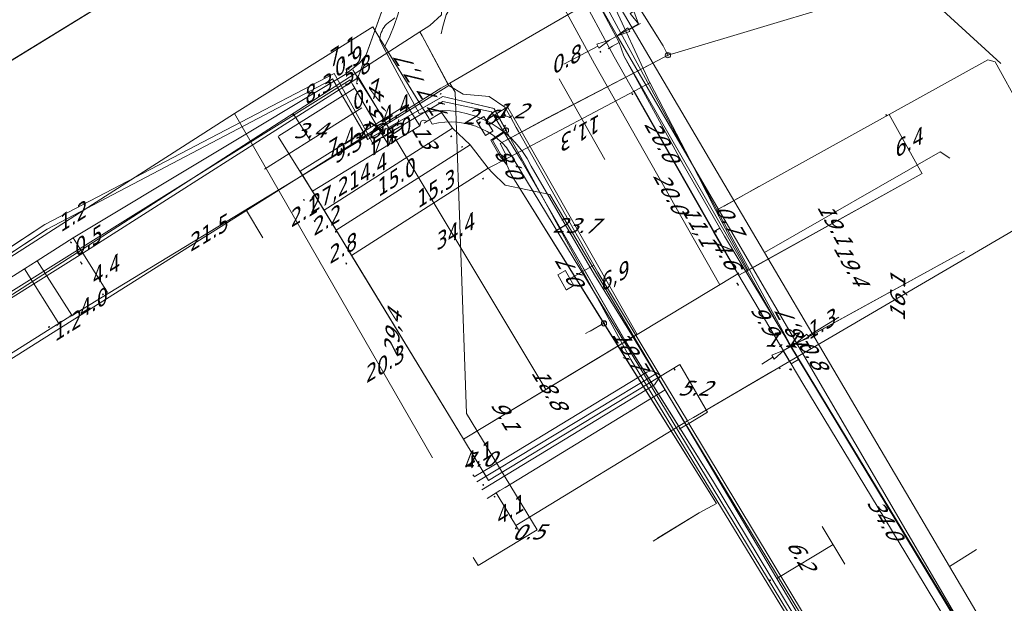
# Model space of a CAD drawing. Header units: metres. Extents: x 124576 to 133557, y 395865 to 402386.
# Tile 442 of 447: x 133397 to 133490, y 401176 to 401231. Entities that reach past the tile are written whole.
import ezdxf
from ezdxf.enums import TextEntityAlignment as Align

# ---------------------------------------------------------------- set-up
doc = ezdxf.new("R2010")
doc.units = ezdxf.units.M
doc.header["$MEASUREMENT"] = 0
for name, color, linetype, lineweight, true_color in [('LG_Datatransport_KPN_BV', 3, 'Continuous', 13, 0x00ff00), ('LG_Datatransport_Parkned_BV', 3, 'Continuous', 13, 0x00ff00), ('LG_Datatransport_Ziggo_BV', 3, 'Continuous', 13, 0x00ff00), ('LG_Gas_Lage_Druk_Enexis_Netbeheer_BV', 7, 'Continuous', 13, 0xffdc7d), ('LG_Laag_Spanning', 7, 'Continuous', 13, 0x960000), ('LG_Laag_Spanning_Enexis_Netbeheer_BV', 7, 'Continuous', 13, 0x960000), ('LG_Laag_Spanning_Gemeente_Tilburg_Ruimtelijke_Uitvoering', 7, 'Continuous', 13, 0x960000), ('LG_Midden_Spanning_Enexis_Netbeheer_BV', 7, 'Continuous', 13, 0xd20000), ('LG_Riool_Onder_Druk_Gemeente_Tilburg_Ruimtelijke_Uitvoering', 7, 'Continuous', 13, 0x800080), ('LG_Riool_Onder_Druk_Waterschap_De_Dommel', 5, 'Continuous', 13, 0x0000ff), ('LG_Riool_Vrij_Verval_Gemeente_Tilburg_Ruimtelijke_Uitvoering', 7, 'Continuous', 13, 0xca00a0), ('LG_unet-4_Brabant_Water', 5, 'Continuous', 13, 0x0000ff), ('MV_Datatransport_lijn', 3, 'Continuous', 0, 0x00ff00)]:
    doc.layers.add(name, color=color, linetype=linetype, lineweight=lineweight, true_color=true_color)
for name, color, linetype, lineweight in [('LG_overig_P_Gemeente_Tilburg_Ruimtelijke_Uitvoering', 7, 'Continuous', 0), ('MV_Datatransport', 7, 'Continuous', 0), ('MV_Gas_Lage_Druk', 7, 'Continuous', 0), ('MV_Gas_Lage_Druk_lijn', 7, 'Continuous', 0), ('MV_Gas_Lage_Druk_pijl', 7, 'Continuous', 0), ('MV_Laag_Spanning', 7, 'Continuous', 0), ('MV_Laag_Spanning_lijn', 7, 'Continuous', 0), ('MV_Laag_Spanning_pijl', 7, 'Continuous', 0), ('MV_Midden_Spanning', 7, 'Continuous', 0), ('MV_Midden_Spanning_lijn', 7, 'Continuous', 0), ('MV_Midden_Spanning_pijl', 7, 'Continuous', 0), ('MV_unet-4', 7, 'Continuous', 0)]:
    doc.layers.add(name, color=color, linetype=linetype, lineweight=lineweight)
doc.styles.add('Klic_Annotatie', font='verdanai.ttf', dxfattribs={"oblique": 20, "height": 1.4})

# ---------------------------------------------------------------- blocks, each defined once
blk = doc.blocks.new('m_pijl')
at = {"layer": 'MV_Laag_Spanning_pijl'}
blk.add_hatch(color=7, dxfattribs=at).paths.add_polyline_path([(-1, -0.33), (-1, 0), (-1, 0.33), (0, 0)])
at = {"layer": 'MV_Laag_Spanning_pijl', "flags": 128}
blk.add_lwpolyline([(-1, 0), (-1, 0.33), (0, 0), (-1, -0.33), (-1, 0)], close=True, dxfattribs=at)
blk = doc.blocks.new('m_pijl_1')
at = {"layer": 'MV_Midden_Spanning_pijl'}
blk.add_hatch(color=7, dxfattribs=at).paths.add_polyline_path([(-1, -0.33), (-1, 0), (-1, 0.33), (0, 0)])
at = {"layer": 'MV_Midden_Spanning_pijl', "flags": 128}
blk.add_lwpolyline([(-1, 0), (-1, 0.33), (0, 0), (-1, -0.33), (-1, 0)], close=True, dxfattribs=at)
blk = doc.blocks.new('m_pijl_2')
at = {"layer": 'MV_Gas_Lage_Druk_pijl'}
blk.add_hatch(color=7, dxfattribs=at).paths.add_polyline_path([(-1, -0.33), (-1, 0), (-1, 0.33), (0, 0)])
at = {"layer": 'MV_Gas_Lage_Druk_pijl', "flags": 128}
blk.add_lwpolyline([(-1, 0), (-1, 0.33), (0, 0), (-1, -0.33), (-1, 0)], close=True, dxfattribs=at)
blk = doc.blocks.new('Onbekend_1')
at = {"layer": 'LG_overig_P_Gemeente_Tilburg_Ruimtelijke_Uitvoering'}
blk.add_hatch(color=256, dxfattribs=at).paths.add_polyline_path([(-0.25, -1.07, -0.262633), (0.23, 0.15), (0.59, 0.47, 0.379827), (0.7, 1.26), (0.69, 1.26, 0.228508), (-0.03, 1.53), (-0.03, 1.52, 0.459053), (-0.82, 0.79), (-1.29, 0.85, -0.414214), (-0.08, 2, -0.243799), (1.09, 1.52, -0.379827), (0.9, 0.11), (0.54, -0.2, 0.262633), (0.23, -1.08), (-0.17, -1.07)])
blk.add_circle((0, 0), 2.5, dxfattribs=at)
at = {"layer": 'LG_overig_P_Gemeente_Tilburg_Ruimtelijke_Uitvoering', "extrusion": (0, 0, -1)}
blk.add_solid([(0.34, -2.06), (-0.21, -2.06), (0.34, -1.51), (-0.21, -1.51)], dxfattribs=at)

msp = doc.modelspace()

# ---------------------------------------------------------------- linework, layer by layer
at = {"layer": 'LG_Datatransport_KPN_BV'}
msp.add_line((133436.177, 401189.62), (133417.476, 401222.12), dxfattribs=at)
at = {"layer": 'LG_Datatransport_KPN_BV', "flags": 128}
for points in [[(133453.931, 401229.752), (133442.932, 401250), (133442.915, 401250.032), (133442.025, 401251.672), (133439.756, 401256.11), (133439.494, 401256.59), (133429.24, 401277.417)], [(133431.668, 401228.446), (133432.14, 401229.412), (133432.55, 401230.406), (133432.898, 401231.424), (133433.274, 401232.872), (133433.522, 401234.347), (133433.641, 401235.839), (133433.629, 401237.334), (133433.487, 401238.824), (133433.216, 401240.295), (133428.996, 401248.723), (133428.67, 401249.36), (133428.344, 401249.997), (133428.343, 401249.999), (133428.342, 401250.001), (133415.266, 401276.293)], [(133477.374, 401164.212), (133455.117, 401201.005), (133451.473, 401206.878), (133445.494, 401217.145), (133445.114, 401217.854), (133444.674, 401218.527), (133444.177, 401219.16), (133443.627, 401219.746), (133443.028, 401220.283), (133442.385, 401220.766), (133441.702, 401221.191), (133440.985, 401221.555), (133440.239, 401221.855), (133439.469, 401222.089), (133438.682, 401222.256), (133437.884, 401222.354), (133437.08, 401222.381), (133436.277, 401222.339), (133435.48, 401222.228), (133434.909, 401222.103), (133434.245, 401223.34), (133432.435, 401226.711), (133431.196, 401229.016), (133431.207, 401229.198), (133431.234, 401229.386), (133431.277, 401229.57), (133431.335, 401229.75), (133431.409, 401229.925), (133431.497, 401230.092), (133431.6, 401230.251), (133431.715, 401230.401), (133431.843, 401230.541), (133431.983, 401230.669), (133432.133, 401230.785), (133432.292, 401230.887), (133432.603, 401231.147)], [(133417.476, 401222.12), (133430.548, 401230.273), (133431.207, 401229.198), (133431.668, 401228.446)], [(133507.785, 401139.93), (133500, 401151.06), (133498.521, 401153.175), (133470.034, 401200.109), (133453.931, 401229.752)], [(133431.487, 401228.474), (133432.435, 401226.711), (133434.245, 401223.34), (133434.435, 401222.986)], [(133531.192, 401073.972), (133527.42, 401080.379), (133526.822, 401081.395), (133515.464, 401100.687), (133500, 401125.687), (133499.994, 401125.697), (133483.554, 401152.277), (133443.158, 401218.891), (133442.752, 401219.326), (133442.31, 401219.724), (133441.836, 401220.083), (133441.333, 401220.4), (133440.805, 401220.673), (133440.255, 401220.9), (133439.688, 401221.08), (133439.108, 401221.21), (133438.519, 401221.29), (133437.925, 401221.32), (133437.33, 401221.299), (133436.74, 401221.227), (133436.158, 401221.105), (133435.821, 401221.672), (133435.48, 401222.228), (133431.668, 401228.446)], [(133431.963, 401227.963), (133435.821, 401221.672), (133435.993, 401221.382)], [(133417.475, 401222.12), (133361.599, 401186.325), (133349.123, 401178.423), (133290.523, 401141.228), (133267.849, 401127.122), (133232.202, 401104.944)]]:
    msp.add_lwpolyline(points, dxfattribs=at)
at = {"layer": 'LG_Datatransport_Parkned_BV'}
msp.add_line((133453.621, 401229.431), (133446.74, 401241.532), dxfattribs=at)
at = {"layer": 'LG_Datatransport_Parkned_BV', "flags": 128}
msp.add_lwpolyline([(133428.43, 401277.025), (133438.695, 401256.175), (133445.992, 401242.821), (133446.74, 401241.532), (133453.621, 401229.431), (133503.543, 401143.994), (133514.17, 401127.627), (133516.183, 401125.061), (133517.916, 401121.893), (133521.948, 401116.387), (133523.424, 401114.372), (133527.116, 401109.95), (133531.251, 401105.349), (133535.732, 401100.378), (133537.166, 401098.7)], dxfattribs=at)
at = {"layer": 'LG_Datatransport_Ziggo_BV', "flags": 128}
msp.add_lwpolyline([(133488.332, 401169.795), (133463.747, 401210.525), (133459.857, 401217.298), (133454.228, 401227.56), (133453.801, 401228.799), (133444.524, 401246.251), (133444.427, 401246.68), (133444.666, 401247.438), (133444.707, 401248.004), (133444.55, 401248.352), (133444.151, 401248.618), (133443.851, 401248.573), (133434.634, 401242.976), (133434.545, 401242.577), (133434.818, 401241.955), (133434.819, 401241.346), (133429.224, 401225.736), (133428.938, 401225.353), (133403.147, 401208.938), (133363.152, 401183.876)], dxfattribs=at)
at = {"layer": 'LG_Gas_Lage_Druk_Enexis_Netbeheer_BV'}
for p, q in [((133428.665, 401224.814), (133430.991, 401220.846)), ((133455.811, 401224.538), (133443.436, 401217.992)), ((133463.704, 401213.376), (133467.004, 401215.204)), ((133457.272, 401197.521), (133440.366, 401187.355)), ((133442.539, 401186.521), (133441.324, 401185.781))]:
    msp.add_line(p, q, dxfattribs=at)
at = {"layer": 'LG_Gas_Lage_Druk_Enexis_Netbeheer_BV', "flags": 128}
for points in [[(133456.707, 401225.012), (133453.077, 401232.831), (133451.58, 401237.04), (133450.123, 401242.07), (133449.386, 401244.615)], [(133462.944, 401212.954), (133488.618, 401227.182), (133489.297, 401226.987), (133491.669, 401222.7)], [(133434.985, 401220.957), (133434.559, 401220.697), (133434.516, 401220.67), (133434.473, 401220.644), (133432.02, 401219.146), (133430.991, 401220.846), (133428.665, 401224.814), (133428.398, 401225.269), (133428.392, 401225.278), (133349.346, 401175.961), (133342.176, 401187.455), (133342.775, 401190.037), (133337.203, 401198.97), (133343.125, 401202.664), (133343.267, 401202.753)], [(133456.707, 401225.012), (133455.811, 401224.538), (133443.436, 401217.992), (133442.004, 401217.234), (133441.434, 401216.933)], [(133465.984, 401207.297), (133463.833, 401211.226), (133462.944, 401212.954), (133460.466, 401217.773), (133456.724, 401224.975), (133456.707, 401225.012)], [(133441.434, 401216.933), (133439.726, 401219.162), (133438.074, 401220.721), (133437.649, 401221.329), (133437.011, 401222.194), (133435.68, 401221.381), (133435.397, 401221.208)], [(133435.68, 401221.381), (133435.28, 401221.492), (133435.096, 401221.396), (133435.025, 401221.17), (133435.042, 401221.138), (133434.985, 401220.957)], [(133441.434, 401216.933), (133441.817, 401216.553), (133443.039, 401215.343), (133447.242, 401214.453), (133457.272, 401197.521), (133458.155, 401196.031), (133468.699, 401178.23), (133500, 401125.389), (133526.641, 401081.309), (133529.72, 401076.738), (133530.393, 401075.739), (133530.852, 401074.852)], [(133458.155, 401196.031), (133443.032, 401186.822), (133442.539, 401186.521)]]:
    msp.add_lwpolyline(points, dxfattribs=at)
at = {"layer": 'LG_Laag_Spanning', "flags": 128}
for points in [[(133441.177, 401220.033), (133441.178, 401220.033), (133441.18, 401220.034), (133441.181, 401220.034), (133441.865, 401220.45), (133441.866, 401220.451), (133441.867, 401220.452), (133441.868, 401220.453), (133441.869, 401220.454), (133441.869, 401220.455), (133441.87, 401220.456), (133441.87, 401220.458), (133441.87, 401220.459), (133441.87, 401220.46), (133441.87, 401220.461), (133441.869, 401220.463), (133441.869, 401220.464), (133441.505, 401221.062), (133441.036, 401221.831), (133441.035, 401221.832), (133441.034, 401221.833), (133441.033, 401221.834), (133441.032, 401221.835), (133441.031, 401221.835), (133441.03, 401221.836), (133441.028, 401221.836), (133441.027, 401221.836), (133441.026, 401221.836), (133441.025, 401221.836), (133441.023, 401221.835), (133441.022, 401221.835), (133440.339, 401221.419), (133440.338, 401221.418), (133440.337, 401221.417), (133440.336, 401221.416), (133440.335, 401221.415), (133440.335, 401221.414), (133440.334, 401221.413), (133440.334, 401221.411), (133440.334, 401221.41), (133440.334, 401221.409), (133440.334, 401221.408), (133440.335, 401221.406), (133440.335, 401221.405), (133441.167, 401220.038), (133441.168, 401220.037), (133441.169, 401220.036), (133441.17, 401220.035), (133441.171, 401220.034), (133441.172, 401220.034), (133441.173, 401220.033), (133441.175, 401220.033), (133441.176, 401220.033), (133441.177, 401220.033)], [(133448.812, 401205.472), (133448.813, 401205.472), (133448.814, 401205.473), (133448.816, 401205.473), (133449.514, 401205.864), (133449.515, 401205.865), (133449.516, 401205.866), (133449.517, 401205.867), (133449.518, 401205.868), (133449.518, 401205.869), (133449.519, 401205.87), (133449.519, 401205.871), (133449.519, 401205.873), (133449.519, 401205.874), (133449.519, 401205.875), (133449.518, 401205.876), (133449.518, 401205.878), (133448.734, 401207.273), (133448.733, 401207.274), (133448.732, 401207.275), (133448.731, 401207.276), (133448.73, 401207.277), (133448.729, 401207.277), (133448.728, 401207.278), (133448.727, 401207.278), (133448.726, 401207.278), (133448.724, 401207.278), (133448.723, 401207.278), (133448.722, 401207.277), (133448.72, 401207.277), (133448.023, 401206.886), (133448.022, 401206.885), (133448.021, 401206.884), (133448.02, 401206.883), (133448.019, 401206.882), (133448.019, 401206.881), (133448.018, 401206.88), (133448.018, 401206.879), (133448.018, 401206.877), (133448.018, 401206.876), (133448.018, 401206.875), (133448.019, 401206.874), (133448.019, 401206.872), (133448.802, 401205.477), (133448.803, 401205.476), (133448.804, 401205.475), (133448.805, 401205.474), (133448.806, 401205.474), (133448.807, 401205.473), (133448.808, 401205.472), (133448.809, 401205.472), (133448.811, 401205.472), (133448.812, 401205.472)]]:
    msp.add_lwpolyline(points, dxfattribs=at)
at = {"layer": 'LG_Laag_Spanning_Enexis_Netbeheer_BV'}
for p, q in [((133435.185, 401229.442), (133434.983, 401229.82)), ((133435.185, 401229.442), (133437.714, 401224.736)), ((133442.93, 401221.931), (133443.071, 401222.6)), ((133443.567, 401221.719), (133443.071, 401222.6)), ((133443.567, 401221.719), (133442.93, 401221.931)), ((133451.412, 401207.795), (133449.032, 401206.451)), ((133462.108, 401194.177), (133468.127, 401197.693)), ((133460.248, 401193.091), (133460.827, 401193.429)), ((133460.388, 401192.858), (133459.48, 401192.307)), ((133441.806, 401188.835), (133440.096, 401187.798))]:
    msp.add_line(p, q, dxfattribs=at)
at = {"layer": 'LG_Laag_Spanning_Enexis_Netbeheer_BV', "flags": 128}
for points in [[(133443.071, 401222.6), (133443.013, 401222.703), (133441.533, 401223.703), (133439.062, 401223.948), (133437.714, 401224.736), (133437.596, 401224.929), (133435.185, 401229.442), (133434.983, 401229.82), (133435.931, 401230.401), (133437.021, 401231.422), (133437.058, 401232.118), (133436.941, 401233.08), (133436.573, 401233.988), (133433.207, 401240.599), (133427.838, 401251.202), (133411.66, 401284.044)], [(133437.021, 401231.422), (133435.931, 401230.401), (133434.983, 401229.82)], [(133437.021, 401231.422), (133435.931, 401230.401), (133434.983, 401229.82)], [(133437.021, 401231.422), (133435.931, 401230.401), (133434.983, 401229.82)], [(133434.983, 401229.82), (133395.566, 401204.422), (133350.891, 401176.607), (133242.959, 401109.407), (133234.941, 401104.622), (133229.954, 401102.032), (133222.881, 401100.447), (133222.243, 401100.474), (133217.496, 401102.267), (133215.714, 401104.65), (133215.026, 401105.975), (133211.809, 401108.239), (133199.001, 401111.763)], [(133434.983, 401229.82), (133395.566, 401204.422), (133350.891, 401176.607), (133242.959, 401109.407), (133234.941, 401104.622), (133229.954, 401102.032), (133222.881, 401100.447), (133222.243, 401100.474), (133217.496, 401102.267), (133215.714, 401104.65), (133215.026, 401105.975)], [(133434.983, 401229.82), (133395.566, 401204.422), (133350.891, 401176.607), (133242.959, 401109.407), (133234.941, 401104.622), (133229.954, 401102.032), (133222.881, 401100.447), (133222.243, 401100.474), (133217.496, 401102.267), (133215.714, 401104.65), (133215.026, 401105.975)], [(133437.714, 401224.736), (133437.596, 401224.929), (133435.185, 401229.442), (133434.983, 401229.82)], [(133443.567, 401221.719), (133443.071, 401222.6), (133443.013, 401222.703), (133441.533, 401223.703), (133439.062, 401223.948), (133437.714, 401224.736), (133437.596, 401224.929), (133435.185, 401229.442), (133434.983, 401229.82)], [(133437.714, 401224.736), (133437.596, 401224.929), (133435.185, 401229.442)], [(133492.726, 401139.208), (133479.09, 401161.831), (133460.388, 401192.858), (133460.248, 401193.091), (133457.647, 401197.406), (133451.791, 401207.122), (133451.412, 401207.795), (133444.675, 401219.753), (133444.3, 401220.418), (133444.086, 401220.798), (133443.567, 401221.719), (133443.071, 401222.6), (133443.013, 401222.703), (133441.533, 401223.703), (133439.062, 401223.948), (133437.714, 401224.736)], [(133443.071, 401222.6), (133443.013, 401222.703), (133441.533, 401223.703), (133439.062, 401223.948), (133437.714, 401224.736)], [(133441.496, 401221.057), (133441.567, 401221.1), (133442.833, 401221.87), (133442.89, 401221.905), (133442.93, 401221.931), (133443.071, 401222.6)], [(133441.496, 401221.057), (133441.567, 401221.1), (133442.833, 401221.87), (133442.89, 401221.905), (133442.93, 401221.931), (133443.567, 401221.719)], [(133441.496, 401221.057), (133441.567, 401221.1), (133442.833, 401221.87), (133442.89, 401221.905), (133442.93, 401221.931), (133443.567, 401221.719)], [(133441.496, 401221.057), (133441.567, 401221.1), (133442.833, 401221.87), (133442.89, 401221.905), (133442.93, 401221.931)], [(133444.3, 401220.418), (133444.086, 401220.798), (133443.567, 401221.719)], [(133479.09, 401161.831), (133460.388, 401192.858), (133460.248, 401193.091), (133457.647, 401197.406), (133451.791, 401207.122), (133451.412, 401207.795), (133444.675, 401219.753), (133444.3, 401220.418), (133444.086, 401220.798), (133443.567, 401221.719)], [(133444.3, 401220.418), (133444.086, 401220.798), (133443.567, 401221.719)], [(133492.726, 401139.208), (133479.09, 401161.831), (133460.388, 401192.858), (133460.248, 401193.091), (133457.647, 401197.406), (133451.791, 401207.122), (133451.412, 401207.795), (133444.675, 401219.753), (133444.3, 401220.418)], [(133492.726, 401139.208), (133479.09, 401161.831), (133460.388, 401192.858), (133460.248, 401193.091), (133457.647, 401197.406), (133451.791, 401207.122), (133451.412, 401207.795), (133444.675, 401219.753), (133444.3, 401220.418)], [(133460.827, 401193.429), (133493.511, 401212.517), (133493.703, 401213.207), (133492.628, 401215.166), (133491.949, 401215.364), (133491.16, 401214.93)], [(133456.837, 401197.825), (133456.418, 401197.701), (133441.806, 401188.835)], [(133457.647, 401197.406), (133457.257, 401197.676), (133456.837, 401197.825)], [(133457.647, 401197.406), (133457.629, 401197.257), (133457.141, 401196.502), (133440.824, 401186.601)]]:
    msp.add_lwpolyline(points, dxfattribs=at)
at = {"layer": 'LG_Laag_Spanning_Gemeente_Tilburg_Ruimtelijke_Uitvoering', "flags": 128}
for points in [[(133443.11, 401220.52), (133441.98, 401222.57), (133437.16, 401223.71), (133430.05, 401219.65), (133426.73, 401225.37), (133426.5, 401225.23), (133399.79, 401211.18), (133391.29, 401205.59), (133383.92, 401199.75), (133366.72, 401188.87), (133350.02, 401178.33), (133349.51, 401178.04), (133349.35, 401177.96), (133343.25, 401186.81)], [(133443.11, 401220.52), (133441.69, 401219.59), (133442.57, 401218.05), (133443.19, 401217.26)], [(133529.92, 401069.95), (133529.44, 401070.76), (133532.3, 401072.35), (133525.01, 401082.43), (133520.06, 401091.19), (133510.54, 401106.87), (133491.04, 401139.29), (133483.3, 401152.37), (133465.83, 401180.99), (133454.91, 401198.89), (133444.52, 401218), (133443.11, 401220.52)]]:
    msp.add_lwpolyline(points, dxfattribs=at)
at = {"layer": 'LG_Midden_Spanning_Enexis_Netbeheer_BV'}
for p, q in [((133434.819, 401241.346), (133429.903, 401227.632)), ((133434.819, 401241.346), (133429.903, 401227.632)), ((133398.843, 401208.216), (133397.629, 401207.446))]:
    msp.add_line(p, q, dxfattribs=at)
at = {"layer": 'LG_Midden_Spanning_Enexis_Netbeheer_BV', "flags": 128}
for points in [[(133453.801, 401228.799), (133444.524, 401246.251), (133444.543, 401247.148), (133444.623, 401248.242), (133444.62, 401248.248), (133443.529, 401250.245), (133419.3, 401298.494), (133387.748, 401371.107), (133387.741, 401371.127), (133365.615, 401435.517), (133351.728, 401486.796), (133348.679, 401500), (133340.724, 401535.404), (133336.834, 401555.634)], [(133488.332, 401169.795), (133469.783, 401200.472), (133454.228, 401227.56), (133453.801, 401228.799), (133444.524, 401246.251), (133444.543, 401247.148), (133444.623, 401248.242), (133444.62, 401248.248), (133443.851, 401248.573), (133443.753, 401248.514), (133443.695, 401248.479), (133442.754, 401247.913), (133435.945, 401243.814), (133435.516, 401243.291), (133434.819, 401241.346), (133429.903, 401227.632), (133429.224, 401225.736), (133428.938, 401225.353), (133403.147, 401208.938), (133363.152, 401183.876), (133350.587, 401176.155), (133318.424, 401156.05), (133291.043, 401139.088), (133278.546, 401131.347)], [(133488.332, 401169.795), (133469.783, 401200.472), (133454.228, 401227.56), (133453.801, 401228.799), (133444.524, 401246.251), (133444.543, 401247.148), (133444.623, 401248.242), (133444.62, 401248.248), (133443.851, 401248.573), (133443.753, 401248.514), (133443.695, 401248.479), (133442.754, 401247.913), (133435.945, 401243.814), (133435.516, 401243.291), (133434.819, 401241.346), (133429.903, 401227.632), (133429.27, 401226.857), (133427.916, 401225.796), (133402.241, 401210.376), (133398.843, 401208.216), (133397.629, 401207.446)], [(133488.332, 401169.795), (133469.783, 401200.472), (133454.228, 401227.56), (133453.801, 401228.799), (133444.524, 401246.251), (133444.543, 401247.148), (133444.623, 401248.242), (133444.62, 401248.248), (133443.851, 401248.573), (133443.753, 401248.514), (133443.695, 401248.479), (133442.754, 401247.913), (133435.945, 401243.814), (133435.516, 401243.291), (133434.819, 401241.346), (133429.903, 401227.632), (133429.27, 401226.857), (133427.916, 401225.796), (133402.241, 401210.376), (133398.843, 401208.216)], [(133453.801, 401228.799), (133444.524, 401246.251), (133444.543, 401247.148), (133444.623, 401248.242), (133444.62, 401248.248)], [(133453.801, 401228.799), (133444.524, 401246.251), (133444.543, 401247.148), (133444.623, 401248.242), (133444.62, 401248.248)], [(133436.999, 401229.62), (133437.141, 401230.309), (133437.479, 401231.43), (133438.076, 401232.419), (133438.09, 401232.435), (133439.012, 401233.184), (133440.801, 401234.162), (133448.057, 401238.126), (133448.748, 401238.504), (133449.24, 401240.139)], [(133436.999, 401229.62), (133437.141, 401230.309), (133437.479, 401231.43), (133438.076, 401232.419), (133438.09, 401232.435), (133439.012, 401233.184), (133440.801, 401234.162), (133448.057, 401238.126), (133448.748, 401238.504), (133449.24, 401240.139)], [(133436.999, 401229.62), (133437.141, 401230.309), (133437.479, 401231.43), (133438.076, 401232.419), (133438.09, 401232.435), (133439.012, 401233.184), (133440.801, 401234.162)], [(133488.332, 401169.795), (133469.783, 401200.472), (133454.228, 401227.56), (133453.801, 401228.799)], [(133508.425, 401139.674), (133507.928, 401140.431), (133489.022, 401168.655), (133488.332, 401169.795), (133469.783, 401200.472), (133454.228, 401227.56), (133453.801, 401228.799)], [(133488.332, 401169.795), (133469.783, 401200.472), (133454.228, 401227.56), (133453.801, 401228.799)], [(133429.903, 401227.632), (133429.224, 401225.736), (133428.938, 401225.353), (133403.147, 401208.938), (133363.152, 401183.876), (133350.587, 401176.155), (133318.424, 401156.05), (133291.043, 401139.088)], [(133429.903, 401227.632), (133429.224, 401225.736), (133428.938, 401225.353), (133403.147, 401208.938), (133363.152, 401183.876), (133350.587, 401176.155), (133318.424, 401156.05), (133291.043, 401139.088)], [(133429.903, 401227.632), (133429.27, 401226.857), (133427.916, 401225.796), (133402.241, 401210.376), (133398.843, 401208.216)], [(133398.843, 401208.216), (133397.629, 401207.446), (133362.411, 401185.064), (133317.531, 401157.497), (133275.029, 401131.167), (133227.332, 401102.228), (133223.163, 401100.757), (133218.307, 401101.949), (133217.572, 401102.4), (133216.753, 401103.064), (133216.57, 401103.213), (133215.643, 401104.8), (133215.142, 401108.023), (133215.92, 401111.035), (133217.674, 401113.613), (133220.56, 401118.225), (133223.181, 401123.011), (133222.956, 401127.211), (133222.248, 401131.54)], [(133397.629, 401207.446), (133362.411, 401185.064), (133317.531, 401157.497), (133275.029, 401131.167), (133227.332, 401102.228), (133223.163, 401100.757), (133218.307, 401101.949), (133217.572, 401102.4), (133216.753, 401103.064), (133216.57, 401103.213), (133215.643, 401104.8), (133215.142, 401108.023), (133215.92, 401111.035), (133217.674, 401113.613), (133220.56, 401118.225), (133223.181, 401123.011), (133222.956, 401127.211), (133222.248, 401131.54), (133222.118, 401135.713)], [(133397.629, 401207.446), (133362.411, 401185.064), (133317.531, 401157.497), (133275.029, 401131.167), (133227.332, 401102.228), (133223.163, 401100.757)]]:
    msp.add_lwpolyline(points, dxfattribs=at)
at = {"layer": 'LG_Riool_Onder_Druk_Gemeente_Tilburg_Ruimtelijke_Uitvoering'}
for p, q in [((133457.949, 401228.503), (133449.351, 401242.232)), ((133426.501, 401225.235), (133399.79, 401211.179)), ((133426.726, 401225.368), (133426.501, 401225.235)), ((133430.054, 401219.649), (133426.726, 401225.368)), ((133437.162, 401223.712), (133430.054, 401219.649)), ((133441.984, 401222.569), (133437.162, 401223.712)), ((133443.147, 401220.468), (133441.984, 401222.569)), ((133443.113, 401220.52), (133441.694, 401219.592)), ((133444.523, 401217.999), (133443.113, 401220.52)), ((133441.694, 401219.592), (133442.571, 401218.055)), ((133454.911, 401198.886), (133444.523, 401217.999)), ((133399.79, 401211.179), (133391.287, 401205.593)), ((133451.055, 401201.573), (133452.367, 401202.303)), ((133465.825, 401180.987), (133454.911, 401198.886)), ((133483.297, 401152.37), (133465.825, 401180.987))]:
    msp.add_line(p, q, dxfattribs=at)
at = {"layer": 'LG_Riool_Onder_Druk_Gemeente_Tilburg_Ruimtelijke_Uitvoering', "flags": 128}
for points in [[(133265.89, 401243.91), (133328.43, 401232.58), (133365.34, 401225.97), (133389.66, 401223.08), (133390.09, 401223.13), (133395.91, 401226.81), (133405.94, 401233), (133429.16, 401238.48), (133452.69, 401243.89), (133464.44, 401246.1), (133484, 401249.3), (133484.46, 401249.35), (133495.8, 401251.11), (133496.15, 401251.18), (133496.36, 401251.21), (133496.75, 401251.12), (133497, 401251.1), (133497.43, 401250.86), (133497.64, 401250.69), (133497.91, 401250.35), (133502.88, 401240.91), (133503.12, 401240.48), (133505.04, 401236.98), (133520.783, 401206.274)], [(133489.468, 401227.169), (133481.453, 401234.531), (133459.367, 401227.902)], [(133443.057, 401218.314), (133442.556, 401219.271), (133446.962, 401221.653), (133457.522, 401227.153)], [(133343.11, 401187.88), (133343.65, 401187.01), (133349.61, 401178.42), (133366.45, 401189.14), (133383.37, 401199.8), (133391.2, 401206.14), (133399.56, 401211.63), (133417.36, 401220.9), (133426.88, 401225.87), (133427.42, 401224.95), (133429.91, 401220.43), (133430.5, 401219.34), (133437.14, 401223.23), (133441.75, 401222.26), (133442.95, 401220.31)], [(133442.948, 401220.308), (133441.751, 401222.26), (133437.139, 401223.232), (133430.497, 401219.337), (133429.907, 401220.432), (133427.42, 401224.946), (133426.882, 401225.873), (133417.357, 401220.9), (133399.562, 401211.625), (133391.198, 401206.141), (133383.374, 401199.797), (133366.449, 401189.141), (133349.614, 401178.424), (133349.611, 401178.422), (133343.64, 401187.026)], [(133442.948, 401220.308), (133441.751, 401222.26), (133437.139, 401223.232), (133430.497, 401219.337)], [(133442.95, 401220.31), (133441.83, 401219.59), (133442.69, 401218.12), (133443.19, 401217.26)], [(133442.948, 401220.308), (133441.832, 401219.59), (133442.687, 401218.122)], [(133532.752, 401072.302), (133526.382, 401081.158), (133515.002, 401100.686), (133502.636, 401121.235), (133480.162, 401158.463), (133462.63, 401187.504), (133454.343, 401200.695), (133444.537, 401217.692), (133442.948, 401220.308)], [(133442.95, 401220.31), (133444.54, 401217.69), (133454.34, 401200.7), (133462.63, 401187.5), (133480.16, 401158.46), (133502.64, 401121.23), (133515, 401100.69), (133526.38, 401081.16), (133532.75, 401072.3)], [(133443.593, 401216.356), (133462.985, 401185.295), (133461.364, 401184.404), (133457.434, 401182.01)]]:
    msp.add_lwpolyline(points, dxfattribs=at)
at = {"layer": 'LG_Riool_Onder_Druk_Waterschap_De_Dommel', "flags": 128}
msp.add_lwpolyline([(133520.784, 401206.271), (133505.041, 401236.981), (133503.125, 401240.485), (133502.881, 401240.911), (133497.911, 401250.353), (133497.637, 401250.692), (133497.428, 401250.859), (133497.001, 401251.104), (133496.748, 401251.12), (133496.364, 401251.206), (133496.155, 401251.18), (133495.806, 401251.112), (133484.459, 401249.348), (133483.997, 401249.296), (133464.441, 401246.102), (133452.694, 401243.889), (133429.164, 401238.482), (133405.937, 401232.998), (133395.909, 401226.814), (133390.095, 401223.133), (133389.659, 401223.084), (133365.345, 401225.972), (133328.433, 401232.581), (133265.895, 401243.907)], dxfattribs=at)
at = {"layer": 'LG_Riool_Vrij_Verval_Gemeente_Tilburg_Ruimtelijke_Uitvoering'}
msp.add_line((133450.62, 401201.33), (133452.37, 401202.3), dxfattribs=at)
at = {"layer": 'LG_Riool_Vrij_Verval_Gemeente_Tilburg_Ruimtelijke_Uitvoering', "flags": 128}
for points in [[(133458.41, 401227.61), (133457.95, 401228.5), (133448.82, 401243.08)], [(133489.84, 401226.83), (133489.47, 401227.17), (133481.45, 401234.53), (133459.37, 401227.9), (133458.41, 401227.61)], [(133458.41, 401227.61), (133457.52, 401227.15), (133446.96, 401221.65), (133442.56, 401219.27), (133443.06, 401218.31), (133443.19, 401217.26)], [(133452.37, 401202.3), (133443.59, 401216.36), (133443.19, 401217.26)], [(133457.01, 401181.75), (133461.36, 401184.4), (133462.98, 401185.29), (133452.37, 401202.3)]]:
    msp.add_lwpolyline(points, dxfattribs=at)
at = {"layer": 'LG_unet-4_Brabant_Water'}
for p, q in [((133441.6, 401227.17), (133452.69, 401233.6)), ((133420.16, 401210.37), (133418.62, 401212.94)), ((133487.54, 401180.96), (133485, 401179.36))]:
    msp.add_line(p, q, dxfattribs=at)
at = {"layer": 'LG_unet-4_Brabant_Water', "flags": 128}
for points in [[(133452.95, 401233.75), (133467.44, 401209.15), (133467.54, 401208.99), (133485, 401179.36), (133497.7, 401157.81)], [(133436.95, 401224.49), (133437.81, 401224.98), (133441.6, 401227.17)], [(133440.03, 401180.19), (133440.5, 401179.43), (133446.05, 401182.81), (133439.37, 401193.79), (133438.33, 401224.13), (133437.81, 401224.98)], [(133436.95, 401224.49), (133418.62, 401212.94), (133363.9, 401178.46), (133362.23, 401177.41)], [(133467.54, 401208.99), (133484.11, 401218.5), (133485.04, 401217.89)]]:
    msp.add_lwpolyline(points, dxfattribs=at)
at = {"layer": 'MV_Datatransport_lijn'}
for p, q in [((133453.621, 401229.431), (133455.633, 401230.576)), ((133454.725, 401230.018), (133455.829, 401230.604)), ((133453.621, 401229.431), (133452.883, 401229.04)), ((133451.779, 401228.453), (133448.576, 401226.752)), ((133446.891, 401196.063), (133429.146, 401225.572)), ((133482.42, 401216.431), (133465.721, 401207.177)), ((133469.399, 401199.755), (133486.43, 401209.102)), ((133471.622, 401201.101), (133474.553, 401202.875)), ((133469.399, 401199.755), (133470.552, 401200.454)), ((133468.329, 401199.108), (133467.26, 401198.461)), ((133439.09, 401191.372), (133446.891, 401196.063))]:
    msp.add_line(p, q, dxfattribs=at)
at = {"layer": 'MV_Datatransport_lijn', "flags": 128}
for points in [[(133455.196, 401231.765), (133454.834, 401231.559), (133455.633, 401230.576), (133455.196, 401231.765)], [(133454.627, 401230.202), (133454.822, 401229.834), (133453.621, 401229.431), (133454.627, 401230.202)], [(133451.681, 401228.637), (133451.876, 401228.269), (133452.883, 401229.04), (133451.681, 401228.637)], [(133471.514, 401201.279), (133471.729, 401200.923), (133470.552, 401200.454), (133471.514, 401201.279)], [(133468.221, 401199.287), (133468.437, 401198.93), (133469.399, 401199.755), (133468.221, 401199.287)]]:
    msp.add_lwpolyline(points, dxfattribs=at)
at = {"layer": 'MV_Gas_Lage_Druk_lijn'}
for p, q in [((133433.711, 401222.93), (133434.985, 401220.957)), ((133425.931, 401212.981), (133421.587, 401219.945)), ((133424.839, 401214.775), (133432.02, 401219.146)), ((133423.691, 401216.655), (133439.09, 401191.372)), ((133467.357, 401208.083), (133465.109, 401206.837)), ((133429.283, 401207.476), (133439.09, 401191.372)), ((133455.181, 401201.049), (133455.245, 401200.942)), ((133475.127, 401179.58), (133472.986, 401183.122))]:
    msp.add_line(p, q, dxfattribs=at)
at = {"layer": 'MV_Gas_Lage_Druk_pijl'}
for p, q in [((133421.662, 401219.992), (133428.846, 401224.503)), ((133465.109, 401206.837), (133455.227, 401224.224)), ((133430.905, 401221.173), (133433.711, 401222.93)), ((133482.414, 401216.428), (133479.312, 401222.025)), ((133423.691, 401216.655), (133430.905, 401221.173)), ((133425.931, 401212.981), (133438.074, 401220.721)), ((133427.076, 401211.101), (133439.726, 401219.162)), ((133428.532, 401208.71), (133441.434, 401216.933)), ((133482.42, 401216.431), (133465.451, 401207.027)), ((133425.931, 401212.981), (133424.839, 401214.775)), ((133427.076, 401211.101), (133425.931, 401212.981)), ((133428.532, 401208.71), (133427.076, 401211.101)), ((133439.09, 401191.372), (133428.532, 401208.71)), ((133439.09, 401191.372), (133455.181, 401201.049)), ((133439.09, 401191.372), (133441.223, 401187.87)), ((133444.31, 401182.8), (133442.178, 401186.301)), ((133474.005, 401181.436), (133468.699, 401178.23))]:
    msp.add_line(p, q, dxfattribs=at)
at = {"layer": 'MV_Laag_Spanning_lijn'}
for p, q in [((133448.136, 401225.37), (133452.436, 401217.77)), ((133429.492, 401222.645), (133420.305, 401216.853)), ((133439.09, 401191.372), (133423.679, 401216.679)), ((133486.43, 401209.102), (133469.304, 401199.704)), ((133439.09, 401191.372), (133455.37, 401201.185)), ((133455.37, 401201.185), (133455.498, 401201.262)), ((133459.546, 401198.429), (133441.471, 401187.462)), ((133462.145, 401193.924), (133460.388, 401192.858)), ((133444.05, 401183.227), (133460.248, 401193.091))]:
    msp.add_line(p, q, dxfattribs=at)
at = {"layer": 'MV_Laag_Spanning_pijl'}
for p, q in [((133443.761, 401221.844), (133443.178, 401222.893)), ((133424.623, 401219.576), (133423.023, 401222.114)), ((133441.237, 401221.483), (133443.071, 401222.6)), ((133469.304, 401199.704), (133469.87, 401198.76)), ((133462.145, 401193.924), (133459.546, 401198.429)), ((133441.471, 401187.462), (133440.951, 401188.316)), ((133444.31, 401182.8), (133444.05, 401183.227))]:
    msp.add_line(p, q, dxfattribs=at)
at = {"layer": 'MV_Laag_Spanning_pijl', "flags": 128}
for points in [[(133463.296, 401205.929), (133451.46, 401226.785), (133444.585, 401239.445), (133424.8, 401278.689), (133409.781, 401310.352), (133392.403, 401349.891), (133377.695, 401387.667), (133365.002, 401425.332), (133354.103, 401464.039), (133340.949, 401516.793), (133333.159, 401555.342), (133324.13, 401607.588), (133321.061, 401629.14), (133318.253, 401654.92)], [(133423.924, 401216.277), (133426.297, 401217.719), (133429.133, 401219.442), (133431.153, 401220.67), (133433.255, 401221.947), (133437.714, 401224.736)], [(133455.498, 401201.262), (133455.5, 401201.259), (133443.761, 401221.844)]]:
    msp.add_lwpolyline(points, dxfattribs=at)
at = {"layer": 'MV_Midden_Spanning_lijn'}
for p, q in [((133453.188, 401228.463), (133452.761, 401228.198)), ((133453.188, 401228.463), (133453.801, 401228.799)), ((133431.547, 401221.639), (133429.503, 401224.882)), ((133439.09, 401191.372), (133424.74, 401214.937)), ((133402.108, 401203.079), (133398.843, 401208.216)), ((133400.872, 401202.302), (133397.629, 401207.446)), ((133465.011, 401206.96), (133439.09, 401191.372))]:
    msp.add_line(p, q, dxfattribs=at)
at = {"layer": 'MV_Midden_Spanning_pijl'}
for p, q in [((133452.9, 401228.284), (133447.676, 401237.918)), ((133429.129, 401225.474), (133428.649, 401226.236)), ((133429.503, 401224.882), (133429.129, 401225.474)), ((133423.924, 401216.277), (133431.871, 401221.107)), ((133423.924, 401216.277), (133405.551, 401205.111)), ((133462.696, 401210.936), (133463.299, 401211.291)), ((133462.698, 401210.937), (133465.011, 401206.96)), ((133403.369, 401208.582), (133403.147, 401208.938)), ((133470.045, 401198.469), (133465.011, 401206.96)), ((133405.551, 401205.111), (133402.132, 401203.034)), ((133400.872, 401202.302), (133402.108, 401203.079)), ((133470.045, 401198.469), (133470.731, 401198.881))]:
    msp.add_line(p, q, dxfattribs=at)
at = {"layer": 'MV_Midden_Spanning_pijl', "flags": 128}
for points in [[(133462.698, 401210.937), (133456.821, 401221.277), (133453.341, 401227.47), (133452.899, 401228.284)], [(133403.147, 401208.938), (133402.88, 401209.361), (133402.241, 401210.376)], [(133405.491, 401205.214), (133403.147, 401208.938), (133403.369, 401208.582)], [(133365.765, 401180.171), (133400.656, 401202.166), (133400.872, 401202.302)], [(133487.634, 401169.372), (133480.865, 401180.591), (133471.153, 401196.63), (133470.045, 401198.469)]]:
    msp.add_lwpolyline(points, dxfattribs=at)

# ---------------------------------------------------------------- block references
at = {"layer": 'LG_overig_P_Gemeente_Tilburg_Ruimtelijke_Uitvoering', "xscale": 0.1, "yscale": 0.1, "zscale": 0.1}
for p in [(133458.41, 401227.61), (133443.11, 401220.52), (133452.37, 401202.3)]:
    msp.add_blockref('Onbekend_1', p, dxfattribs=at)
at = {"layer": 'MV_Gas_Lage_Druk_pijl'}
for p, xscale, yscale, zscale, rotation in [((133428, 401224), 0.1, 0.1, 0.1, 32), ((133455, 401224), 0.1, 0.1, 0.1, 119), ((133433, 401222), 0.1, 0.1, 0.1, 32), ((133479, 401222), 0.1, 0.1, 0.1, 118), ((133430, 401221), 0.1, 0.1, 0.1, 32), ((133438, 401220), 0.1, 0.1, 0.1, 32), ((133439, 401219), 0.1, 0.1, 0.1, 32), ((133441, 401216), 0.1, 0.1, 0.1, 32), ((133424, 401214), 0.09999999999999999, 0.09999999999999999, 0.09999999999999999, 121), ((133425, 401212), 0.09999999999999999, 0.09999999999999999, 0.09999999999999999, 121), ((133427, 401211), 0.09999999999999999, 0.09999999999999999, 0.09999999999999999, 121), ((133428, 401208), 0.09999999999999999, 0.09999999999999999, 0.09999999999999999, 121), ((133465, 401207), 0.1, 0.1, 0.1, 209), ((133455, 401201), 0.1, 0.1, 0.1, 30.99999999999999), ((133441, 401187), 0.09999999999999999, 0.09999999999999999, 0.09999999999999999, 302), ((133442, 401186), 0.09999999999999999, 0.09999999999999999, 0.09999999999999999, 121), ((133468, 401178), 0.1, 0.1, 0.1, 212)]:
    msp.add_blockref('m_pijl_2', p, dxfattribs=dict(at, xscale=xscale, yscale=yscale, zscale=zscale, rotation=rotation))
at = {"layer": 'MV_Laag_Spanning_pijl'}
for p, xscale, yscale, zscale, rotation in [((133437, 401224), 0.1, 0.1, 0.1, 32), ((133423, 401222), 0.1, 0.1, 0.1, 122), ((133443, 401222), 0.1, 0.1, 0.1, 30.99999999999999), ((133443, 401222), 0.1, 0.1, 0.1, 119), ((133443, 401221), 0.1, 0.1, 0.1, 119), ((133459, 401198), 0.1, 0.1, 0.1, 119), ((133469, 401198), 0.1, 0.1, 0.1, 301), ((133440, 401188), 0.09999999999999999, 0.09999999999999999, 0.09999999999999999, 121), ((133444, 401183), 0.09999999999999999, 0.09999999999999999, 0.09999999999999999, 121)]:
    msp.add_blockref('m_pijl', p, dxfattribs=dict(at, xscale=xscale, yscale=yscale, zscale=zscale, rotation=rotation))
at = {"layer": 'MV_Midden_Spanning_pijl'}
for p, xscale, yscale, zscale, rotation in [((133452, 401228), 0.1, 0.1, 0.1, 118), ((133428, 401226), 0.1, 0.1, 0.1, 122), ((133429, 401225), 0.1, 0.1, 0.1, 122), ((133431, 401221), 0.1, 0.1, 0.1, 30.99999999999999), ((133463, 401211), 0.1, 0.1, 0.1, 30), ((133402, 401210), 0.1, 0.1, 0.1, 122), ((133403, 401208), 0.09999999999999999, 0.09999999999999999, 0.09999999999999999, 302), ((133403, 401208), 0.09999999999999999, 0.09999999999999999, 0.09999999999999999, 121), ((133465, 401206), 0.1, 0.1, 0.1, 301), ((133465, 401206), 0.09999999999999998, 0.09999999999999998, 0.09999999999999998, 120), ((133405, 401205), 0.1, 0.1, 0.1, 212), ((133402, 401203), 0.1, 0.1, 0.1, 32), ((133402, 401203), 0.1, 0.1, 0.1, 212), ((133400, 401202), 0.1, 0.1, 0.1, 32), ((133470, 401198), 0.1, 0.1, 0.1, 30), ((133470, 401198), 0.09999999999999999, 0.09999999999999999, 0.09999999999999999, 121)]:
    msp.add_blockref('m_pijl_1', p, dxfattribs=dict(at, xscale=xscale, yscale=yscale, zscale=zscale, rotation=rotation))

# ---------------------------------------------------------------- texts
at = {"layer": 'MV_Datatransport', "style": 'Klic_Annotatie', "oblique": 20}
for s, rotation, p in [('7,1', 32.7, (133427.357, 401227.759)), ('0.8', 28, (133448.541, 401227.088)), ('5,8', 32.7, (133428.733, 401225.985)), ('7,7', 122, (133434.206, 401225.832)), ('7,7', 122.2, (133436.433, 401222.701)), ('1,4', 212.1, (133432.006, 401219.852)), ('0,4', 212.1, (133433.276, 401220.65)), ('13', 301.4, (133435.317, 401220.04)), ('11,3', 209.3, (133450.489, 401220.454)), ('0,8', 119.4, (133443.709, 401216.735)), ('27,2', 31.4, (133426.067, 401214.271)), ('11,1', 299.9, (133461.275, 401211.583)), ('19.1', 299, (133474.071, 401211.804)), ('34.4', 31, (133438.019, 401210.818)), ('0,7', 120, (133449.439, 401206.602)), ('6,9', 29.9, (133453.087, 401206.629)), ('18,7', 118.7, (133470.433, 401201.252)), ('1.3', 31, (133472.636, 401202.08)), ('18,7', 301, (133454.762, 401199.847)), ('9.1', 301, (133442.991, 401193.718))]:
    msp.add_text(s, height=1.4, rotation=rotation, dxfattribs=at).set_placement(p, align=Align.MIDDLE_CENTER)
at = {"layer": 'MV_Gas_Lage_Druk', "style": 'Klic_Annotatie', "oblique": 20}
for s, rotation, p in [('8.3', 32, (133425.085, 401224.268)), ('4.4', 32, (133432.378, 401222.264)), ('7.4', 32, (133427.213, 401219.168)), ('6.4', 29, (133480.863, 401219.227)), ('14.4', 32, (133429.732, 401216.442)), ('15.0', 33, (133432.443, 401215.92)), ('20.0', 299, (133458.587, 401214.727)), ('15.3', 33, (133436.168, 401214.828)), ('2.1', 31, (133423.738, 401212.69)), ('2.2', 31, (133425.869, 401211.871)), ('2.8', 31, (133427.381, 401209.228)), ('19.4', 299, (133475.622, 401207.934)), ('20.3', 31, (133431.355, 401198.305)), ('18.8', 301, (133447.136, 401196.211)), ('4.1', 31, (133440.157, 401189.621)), ('4.1', 31, (133443.244, 401184.551)), ('6.2', 301, (133470.929, 401180.511))]:
    msp.add_text(s, height=1.4, rotation=rotation, dxfattribs=at).set_placement(p, align=Align.MIDDLE_CENTER)
at = {"layer": 'MV_Laag_Spanning', "style": 'Klic_Annotatie', "oblique": 20}
for s, rotation, p in [('1.2', 359, (133443.47, 401222.369)), ('2.6', 359, (133440.529, 401221.788)), ('3.4', 1, (133424.506, 401220.498)), ('16.2', 1, (133430.837, 401220.478)), ('23.7', 359, (133449.59, 401211.526)), ('1.1', 359, (133469.002, 401200.772)), ('5.2', 359, (133460.846, 401196.177)), ('1.0', 1, (133440.49, 401189.481)), ('0.5', 1, (133445.143, 401182.599))]:
    msp.add_text(s, height=1.4, rotation=rotation, dxfattribs=at).set_placement(p, align=Align.MIDDLE_CENTER)
at = {"layer": 'MV_Midden_Spanning', "style": 'Klic_Annotatie', "oblique": 20}
for s, rotation, p in [('0.9', 32, (133427.901, 401226.845)), ('0.7', 32, (133429.613, 401223.695)), ('20.0', 299, (133457.747, 401219.625)), ('9.3', 31, (133427.898, 401218.692)), ('1.2', 32, (133401.927, 401212.231)), ('0.7', 300, (133464.152, 401212.2)), ('21.5', 31, (133414.738, 401210.694)), ('0.5', 32, (133403.352, 401209.932)), ('4.6', 300, (133463.852, 401208.947)), ('4.4', 32, (133405.014, 401207.186)), ('4.0', 31, (133403.842, 401204.073)), ('9.9', 301, (133467.516, 401202.707)), ('1.2', 32, (133401.416, 401201.924)), ('0.8', 301, (133472.035, 401199.469)), ('34.0', 301, (133478.846, 401183.925))]:
    msp.add_text(s, height=1.4, rotation=rotation, dxfattribs=at).set_placement(p, align=Align.MIDDLE_CENTER)
at = {"layer": 'MV_unet-4', "style": 'Klic_Annotatie', "oblique": 20}
for s, rotation, p in [('15,4', 89.5, (133430.87, 401221.95)), ('16,1', 89.5, (133480.1, 401204.57)), ('29,4', 84.7, (133432.4, 401201.24))]:
    msp.add_text(s, height=1.4, rotation=rotation, dxfattribs=at).set_placement(p, align=Align.MIDDLE_CENTER)

doc.saveas('drawing.dxf')
